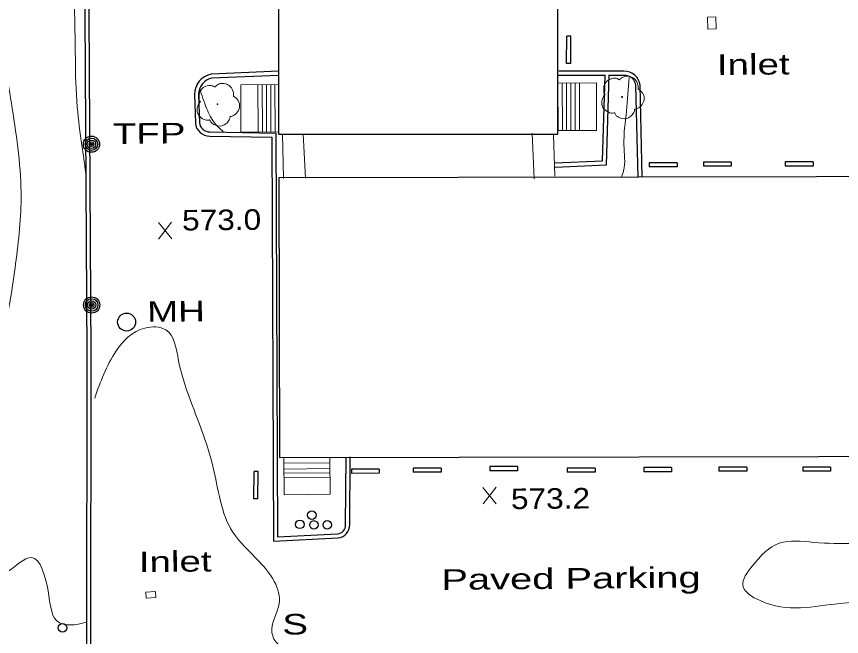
# Model space of a CAD drawing. Extents: x 2361708 to 2370558, y 6977955 to 6991887.
# Drawn here: x 2368561.2 to 2368753.8, y 6990605.8 to 6990750.6 of the extents above; entities that cross this region are included whole.
import ezdxf

# ---------------------------------------------------------------- set-up
doc = ezdxf.new("R2010")
doc.units = 0
doc.header["$LTSCALE"] = 1.9
for name, color, linetype, lineweight in [('11', 7, 'Continuous', 25), ('15', 7, 'Continuous', 13), ('16', 7, 'Continuous', 13), ('2', 7, 'Continuous', 25), ('20', 7, 'Continuous', 25), ('21', 7, 'Continuous', 25), ('23', 7, 'Continuous', 25), ('29', 7, 'Continuous', 13), ('31', 7, 'Continuous', 13), ('35', 7, 'Continuous', 13), ('9', 7, 'Continuous', 13)]:
    doc.layers.add(name, color=color, linetype=linetype, lineweight=lineweight)

msp = doc.modelspace()

# ---------------------------------------------------------------- linework, layer by layer
at = {"layer": '11'}
for points in [[(2368687.57, 6990723.168), (2368687.46, 6990850.333), (2368622.287, 6990850.272), (2368622.408, 6990723.107)], [(2368789.889, 6990713.291), (2368622.475, 6990712.918), (2368622.616, 6990647.606), (2368790.511, 6990647.974), (2368790.474, 6990665.544), (2368796.074, 6990665.558), (2368796.021, 6990687.898), (2368789.961, 6990687.88)]]:
    msp.add_lwpolyline(points, close=True, dxfattribs=at)
at = {"layer": '15'}
for p, q in [((2368623.516, 6990712.778), (2368623.347, 6990723.146)), ((2368628.157, 6990723.252), (2368628.686, 6990712.847)), ((2368681.618, 6990723.361), (2368682.08, 6990712.715)), ((2368686.562, 6990722.998), (2368686.884, 6990713.321))]:
    msp.add_line(p, q, dxfattribs=at)
at = {"layer": '16'}
for p, q in [((2368613.547, 6990734.684), (2368622.507, 6990734.729)), ((2368613.602, 6990723.644), (2368613.547, 6990734.684)), ((2368617.602, 6990723.662), (2368617.547, 6990734.702)), ((2368618.602, 6990723.671), (2368618.547, 6990734.711)), ((2368619.602, 6990723.671), (2368619.547, 6990734.711)), ((2368620.602, 6990723.68), (2368620.547, 6990734.721)), ((2368621.602, 6990723.68), (2368621.547, 6990734.72)), ((2368687.637, 6990735.089), (2368687.663, 6990723.968)), ((2368696.637, 6990735.115), (2368687.767, 6990735.09)), ((2368688.637, 6990735.098), (2368688.662, 6990723.978)), ((2368689.637, 6990735.098), (2368689.663, 6990723.978)), ((2368690.637, 6990735.098), (2368690.663, 6990723.977)), ((2368691.637, 6990735.107), (2368691.663, 6990723.987)), ((2368692.637, 6990735.106), (2368692.663, 6990723.986)), ((2368696.637, 6990735.115), (2368696.663, 6990723.995)), ((2368613.602, 6990723.644), (2368622.502, 6990723.688)), ((2368696.663, 6990723.995), (2368687.873, 6990723.971)), ((2368623.719, 6990638.946), (2368623.647, 6990647.506)), ((2368634.439, 6990639.038), (2368634.367, 6990647.608)), ((2368634.378, 6990646.408), (2368623.659, 6990646.316)), ((2368634.391, 6990644.038), (2368623.671, 6990643.946)), ((2368634.391, 6990645.038), (2368623.672, 6990644.946)), ((2368634.4, 6990643.038), (2368623.681, 6990642.946)), ((2368634.439, 6990639.038), (2368623.719, 6990638.946))]:
    msp.add_line(p, q, dxfattribs=at)
at = {"layer": '2'}
for p, q in [((2368689.663, 6990739.669), (2368689.713, 6990746.019)), ((2368690.673, 6990746.008), (2368689.713, 6990746.019)), ((2368690.624, 6990739.658), (2368690.673, 6990746.008)), ((2368690.624, 6990739.658), (2368689.663, 6990739.669)), ((2368622.477, 6990737.829), (2368606.663, 6990737.178)), ((2368622.386, 6990736.868), (2368606.702, 6990736.219)), ((2368698.661, 6990736.864), (2368687.75, 6990736.86)), ((2368703.032, 6990737.826), (2368687.841, 6990737.821)), ((2368703.031, 6990736.866), (2368699.62, 6990736.863)), ((2368706.328, 6990713.016), (2368705.832, 6990734.582)), ((2368707.287, 6990713.135), (2368706.792, 6990734.601)), ((2368602.758, 6990732.411), (2368602.962, 6990725.682)), ((2368603.718, 6990732.44), (2368603.922, 6990725.712)), ((2368708.955, 6990716.451), (2368708.954, 6990715.491)), ((2368715.454, 6990715.503), (2368708.954, 6990715.491)), ((2368715.455, 6990716.463), (2368708.955, 6990716.451)), ((2368715.455, 6990716.463), (2368715.454, 6990715.503)), ((2368728.105, 6990716.603), (2368721.604, 6990716.591)), ((2368721.604, 6990716.591), (2368721.604, 6990715.631)), ((2368728.104, 6990715.643), (2368721.604, 6990715.631)), ((2368728.105, 6990716.603), (2368728.104, 6990715.643)), ((2368740.685, 6990716.653), (2368740.684, 6990715.693)), ((2368747.185, 6990715.705), (2368740.684, 6990715.693)), ((2368747.185, 6990716.665), (2368740.685, 6990716.653)), ((2368747.185, 6990716.665), (2368747.185, 6990715.705)), ((2368638.045, 6990632.002), (2368638.156, 6990647.744)), ((2368639.006, 6990631.991), (2368639.116, 6990647.753)), ((2368671.709, 6990645.503), (2368671.708, 6990644.543)), ((2368678.209, 6990645.515), (2368671.709, 6990645.503)), ((2368678.209, 6990645.515), (2368678.208, 6990644.555)), ((2368616.618, 6990637.999), (2368616.668, 6990644.349)), ((2368617.627, 6990644.338), (2368616.668, 6990644.349)), ((2368617.578, 6990637.987), (2368617.627, 6990644.338)), ((2368639.403, 6990644.896), (2368639.402, 6990643.935)), ((2368645.902, 6990643.947), (2368639.402, 6990643.935)), ((2368645.903, 6990644.907), (2368639.403, 6990644.896)), ((2368645.903, 6990644.907), (2368645.902, 6990643.947)), ((2368653.842, 6990645.133), (2368653.841, 6990644.173)), ((2368660.341, 6990644.185), (2368653.841, 6990644.173)), ((2368660.342, 6990645.145), (2368653.842, 6990645.133)), ((2368660.342, 6990645.145), (2368660.341, 6990644.185)), ((2368678.208, 6990644.555), (2368671.708, 6990644.543)), ((2368689.793, 6990645.155), (2368689.792, 6990644.195)), ((2368696.292, 6990644.207), (2368689.792, 6990644.195)), ((2368696.293, 6990645.167), (2368689.793, 6990645.155)), ((2368696.293, 6990645.167), (2368696.292, 6990644.207)), ((2368707.673, 6990645.265), (2368707.672, 6990644.305)), ((2368714.172, 6990644.317), (2368707.672, 6990644.305)), ((2368714.173, 6990645.277), (2368707.673, 6990645.265)), ((2368714.173, 6990645.277), (2368714.172, 6990644.317)), ((2368725.213, 6990645.373), (2368725.212, 6990644.412)), ((2368731.712, 6990644.424), (2368725.212, 6990644.412)), ((2368731.713, 6990645.384), (2368725.213, 6990645.373)), ((2368731.713, 6990645.384), (2368731.712, 6990644.424)), ((2368751.294, 6990645.401), (2368744.793, 6990645.389)), ((2368744.793, 6990645.389), (2368744.793, 6990644.428)), ((2368751.293, 6990644.44), (2368744.793, 6990644.428)), ((2368751.294, 6990645.401), (2368751.293, 6990644.44)), ((2368617.578, 6990637.987), (2368616.618, 6990637.999))]:
    msp.add_line(p, q, dxfattribs=at)
for points in [[(2368577.594, 6990602.475), (2368577.676, 6990671.599), (2368577.218, 6990751.229), (2368576.716, 6990810.217)], [(2368578.554, 6990602.474), (2368578.636, 6990671.598), (2368578.178, 6990751.238), (2368577.673, 6990810.546)], [(2368686.884, 6990716.431), (2368698.051, 6990716.887), (2368698.62, 6990736.913)], [(2368686.983, 6990715.472), (2368698.989, 6990715.966), (2368699.579, 6990737.023)], [(2368606.341, 6990722.704), (2368620.784, 6990722.412), (2368621.192, 6990628.101), (2368636.235, 6990628.834)], [(2368606.361, 6990723.665), (2368621.735, 6990723.351), (2368622.152, 6990629.111), (2368636.187, 6990629.794)]]:
    msp.add_lwpolyline(points, dxfattribs=at)
for centre, radius, start, end in [((2368607.613, 6990732.417), 4.855, 101.28503, 180.07347), ((2368607.613, 6990732.417), 3.895, 101.28503, 180.07347), ((2368703.188, 6990734.201), 3.627, 6.33195, 92.46645), ((2368703.188, 6990734.201), 2.667, 6.33195, 92.46645), ((2368606.354, 6990726.126), 3.421, 187.45012, 269.77421), ((2368606.354, 6990726.126), 2.461, 187.45012, 269.77421), ((2368635.97, 6990631.861), 2.078, 275.01383, 2.46189), ((2368635.97, 6990631.861), 3.038, 275.01383, 2.46189)]:
    msp.add_arc(centre, radius, start, end, dxfattribs=at)
at = {"layer": '20'}
for centre, radius in [((2368578.708, 6990720.801), 1.9), ((2368578.708, 6990720.801), 1.442), ((2368578.708, 6990720.801), 0.973), ((2368578.708, 6990720.801), 0.539), ((2368578.708, 6990720.801), 0.192), ((2368578.745, 6990683.25), 1.9), ((2368578.745, 6990683.25), 1.442), ((2368578.745, 6990683.25), 0.973), ((2368578.745, 6990683.25), 0.539), ((2368578.745, 6990683.25), 0.192), ((2368586.913, 6990679.268), 2.1), ((2368571.962, 6990607.852), 1)]:
    msp.add_circle(centre, radius, dxfattribs=at)
at = {"layer": '23'}
for centre in [(2368630.175, 6990634.177), (2368627.365, 6990632.02), (2368630.656, 6990631.882), (2368633.766, 6990631.921)]:
    msp.add_circle(centre, 1, dxfattribs=at)
at = {"layer": '29'}
for centre in [(2368608.12, 6990730.152), (2368702.598, 6990731.841)]:
    msp.add_circle(centre, 0.1, dxfattribs=at)
for points in [[(2368698.633, 6990732.414), (2368698.653, 6990732.424), (2368698.572, 6990732.493), (2368698.336, 6990733.121), (2368698.374, 6990734.401), (2368699.262, 6990735.7), (2368700.567, 6990736.182), (2368701.689, 6990735.993), (2368701.92, 6990735.865), (2368701.99, 6990735.866), (2368702.039, 6990735.906), (2368702.387, 6990736.199), (2368703.253, 6990736.648), (2368704.464, 6990736.579), (2368705.579, 6990735.99), (2368706.313, 6990734.567), (2368706.321, 6990733.707)], [(2368604.154, 6990730.724), (2368604.174, 6990730.734), (2368604.094, 6990730.804), (2368603.858, 6990731.431), (2368603.895, 6990732.712), (2368604.783, 6990734.01), (2368606.089, 6990734.493), (2368607.211, 6990734.304), (2368607.442, 6990734.176), (2368607.511, 6990734.177), (2368607.561, 6990734.217), (2368607.908, 6990734.51), (2368608.774, 6990734.958), (2368609.985, 6990734.89), (2368611.101, 6990734.301), (2368611.834, 6990732.878), (2368611.842, 6990732.017)], [(2368706.311, 6990733.727), (2368707.451, 6990732.668), (2368707.736, 6990731.08), (2368707.028, 6990729.753), (2368706.374, 6990729.207), (2368705.706, 6990728.991), (2368705.556, 6990728.979), (2368705.537, 6990728.869), (2368705.216, 6990727.966), (2368703.677, 6990726.801), (2368701.784, 6990727.083), (2368700.885, 6990728.025), (2368700.813, 6990728.154), (2368700.694, 6990728.133), (2368699.483, 6990728.251), (2368698.213, 6990729.249), (2368697.867, 6990730.886), (2368698.238, 6990731.91), (2368698.563, 6990732.353), (2368698.633, 6990732.404)], [(2368611.832, 6990732.037), (2368612.972, 6990730.978), (2368613.257, 6990729.391), (2368612.55, 6990728.064), (2368611.895, 6990727.518), (2368611.227, 6990727.301), (2368611.078, 6990727.29), (2368611.059, 6990727.18), (2368610.737, 6990726.277), (2368609.198, 6990725.112), (2368607.305, 6990725.394), (2368606.406, 6990726.335), (2368606.335, 6990726.465), (2368606.215, 6990726.444), (2368605.004, 6990726.562), (2368603.735, 6990727.56), (2368603.389, 6990729.197), (2368603.759, 6990730.22), (2368604.085, 6990730.663), (2368604.154, 6990730.714)]]:
    msp.add_spline(points, degree=3, dxfattribs=at)
at = {"layer": '31'}
for p, q in [((2368597.439, 6990698.679), (2368594.322, 6990702.529)), ((2368594.359, 6990698.649), (2368597.402, 6990702.559)), ((2368673.231, 6990636.807), (2368670.115, 6990640.658)), ((2368670.152, 6990636.777), (2368673.195, 6990640.687))]:
    msp.add_line(p, q, dxfattribs=at)
at = {"layer": '35'}
for points in [[(2368569.638, 6990800.529), (2368571.043, 6990790.552), (2368572.549, 6990774.185), (2368574.419, 6990757.383), (2368574.935, 6990741.056), (2368575.385, 6990729.45), (2368576.47, 6990720.53), (2368577.382, 6990714.058)], [(2368555.168, 6990783.691), (2368555.332, 6990770.612), (2368557.224, 6990748.308), (2368560.187, 6990729.165), (2368562.267, 6990708.174), (2368560.852, 6990691.85), (2368559.133, 6990681.333), (2368554.064, 6990661.184), (2368549.272, 6990638.237), (2368549.465, 6990625.379), (2368553.862, 6990619.36), (2368558.829, 6990620.747), (2368564.666, 6990624.283), (2368568.665, 6990615.971), (2368571.271, 6990609.015), (2368574.256, 6990608.544), (2368577.679, 6990609.217)], [(2368704.225, 6990736.407), (2368703.63, 6990728.531), (2368703.035, 6990720.605), (2368702.943, 6990714.554), (2368702.427, 6990713.049)], [(2368603.975, 6990733.843), (2368605.589, 6990729.178), (2368607.472, 6990725.745), (2368609.451, 6990723.764)], [(2368579.472, 6990661.526), (2368584.388, 6990672.403), (2368591.187, 6990677.868), (2368596.051, 6990677.444), (2368599.04, 6990670.232), (2368601.571, 6990661.656), (2368607.045, 6990645.598), (2368611.692, 6990630.201), (2368617.867, 6990623.35), (2368622.521, 6990613.473), (2368620.846, 6990606.697), (2368621.584, 6990604.794), (2368622.524, 6990603.763)], [(2368892.832, 6990547.573), (2368887.062, 6990556.968), (2368876.566, 6990569.089), (2368863.129, 6990578.202), (2368852.422, 6990588.281), (2368838.17, 6990598.925), (2368828.364, 6990606.882), (2368816.391, 6990610.348), (2368802.891, 6990610.23), (2368779.121, 6990612.154), (2368753.467, 6990613.54), (2368734.81, 6990614.202), (2368730.806, 6990617.704), (2368733.042, 6990622.336), (2368739.282, 6990627.635), (2368747.371, 6990627.812), (2368766.021, 6990627.92), (2368777.405, 6990628.568)]]:
    msp.add_spline(points, degree=3, dxfattribs=at)
at = {"layer": '9'}
for points in [[(2368724.568, 6990747.721), (2368724.521, 6990750.531), (2368722.582, 6990750.502), (2368722.628, 6990747.693)], [(2368591.508, 6990614.758), (2368593.756, 6990614.92), (2368593.652, 6990616.369), (2368591.404, 6990616.207)]]:
    msp.add_lwpolyline(points, close=True, dxfattribs=at)

# ---------------------------------------------------------------- texts
at = {"layer": '2', "width": 1.45}
msp.add_text('Paved Parking', height=4.8, rotation=0.545, dxfattribs=at).set_placement((2368660.432, 6990616.715))
at = {"layer": '20'}
for s, width, p in [('  TFP', 1.4, (2368578.707, 6990720.801)), ('  MH', 1.35, (2368586.913, 6990679.267))]:
    msp.add_text(s, height=4.8, rotation=0.545, dxfattribs=dict(at, width=width)).set_placement(p)
at = {"layer": '21', "width": 1.4}
msp.add_text('  S', height=4.8, rotation=0.545, dxfattribs=at).set_placement((2368618.29, 6990606.223))
at = {"layer": '31', "width": 1.15}
for s, p in [('573.0', (2368599.88, 6990700.642)), ('573.2', (2368676.674, 6990635.569))]:
    msp.add_text(s, height=4.8, rotation=0.545, dxfattribs=at).set_placement(p)
at = {"layer": '9', "width": 1.4}
for p in [(2368724.761, 6990736.943), (2368589.779, 6990620.862)]:
    msp.add_text('Inlet', height=4.8, rotation=0.545, dxfattribs=at).set_placement(p)

doc.saveas('drawing.dxf')
